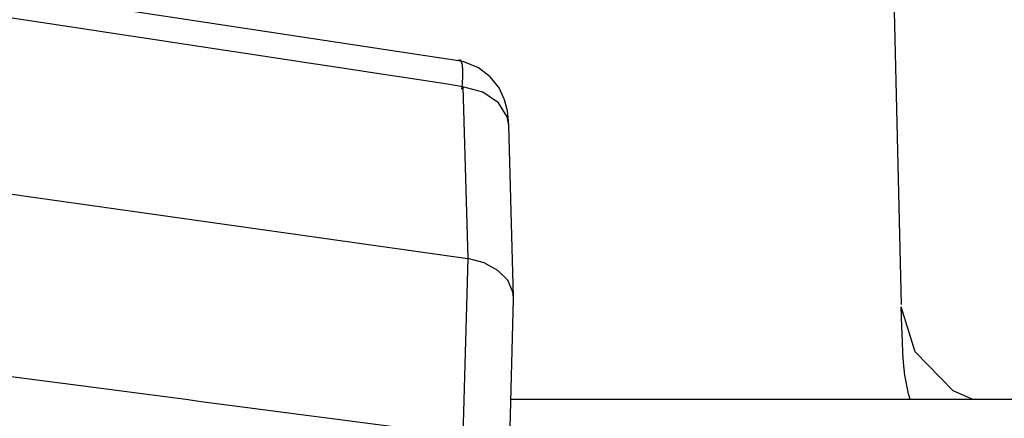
# Paper-space layout 'Sheet' of a CAD drawing. Header units: inches. Extents: x 0.2 to 10.8, y 0.2 to 8.3.
# Tile 485 of 545: x 7.3159 to 7.3504, y 6.5974 to 6.6114. Entities that reach past the tile are written whole.
import ezdxf

# ---------------------------------------------------------------- set-up
doc = ezdxf.new("R2010")
doc.units = ezdxf.units.IN
doc.header["$MEASUREMENT"] = 0
doc.layers.get('0').update_dxf_attribs({"lineweight": 5})

psp = doc.layouts.new('Sheet')

# ---------------------------------------------------------------- linework, layer by layer
at = {"color": 0, "linetype": 'ByBlock', "lineweight": -3}
for p, q in [((7.345891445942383, 6.638006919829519), (7.346794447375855, 6.601426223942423)), ((7.331262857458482, 6.60997921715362), (7.29672677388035, 6.615223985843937)), ((7.331420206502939, 6.609071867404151), (7.331591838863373, 6.603039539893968)), ((7.296907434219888, 6.60794465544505), (7.331591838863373, 6.603039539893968)), ((7.33319896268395, 6.601681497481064), (7.333027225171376, 6.607717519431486)), ((7.331591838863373, 6.603039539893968), (7.331420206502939, 6.596837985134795)), ((7.333027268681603, 6.595420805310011), (7.333198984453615, 6.601625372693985)), ((7.333198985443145, 6.60162540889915), (7.333198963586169, 6.601681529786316)), ((7.333101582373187, 6.598105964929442), (7.35807224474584, 6.598105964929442))]:
    psp.add_line(p, q, dxfattribs=at)
for points in [[(7.333027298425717, 6.607714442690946), (7.333020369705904, 6.607872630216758), (7.332982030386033, 6.60822102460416), (7.332882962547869, 6.608614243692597), (7.332687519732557, 6.60902893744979), (7.332379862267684, 6.609417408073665), (7.331963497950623, 6.609734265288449), (7.331453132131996, 6.609940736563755), (7.331262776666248, 6.609979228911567)], [(7.333027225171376, 6.607717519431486), (7.332976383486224, 6.608010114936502), (7.332668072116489, 6.608503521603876), (7.332123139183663, 6.608875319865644), (7.331420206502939, 6.609071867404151)], [(7.333198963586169, 6.601681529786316), (7.33317719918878, 6.601863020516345), (7.332993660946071, 6.6022777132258), (7.332649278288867, 6.602627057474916), (7.332162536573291, 6.602892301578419), (7.331591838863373, 6.603039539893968)], [(7.347103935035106, 6.598105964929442), (7.347043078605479, 6.598293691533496), (7.346916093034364, 6.598951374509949), (7.346869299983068, 6.599395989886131), (7.346848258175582, 6.599738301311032), (7.34683135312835, 6.600132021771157), (7.346814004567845, 6.600653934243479), (7.346795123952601, 6.601352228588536)], [(7.349277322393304, 6.598105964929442), (7.348616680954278, 6.598403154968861), (7.347278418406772, 6.59976254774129), (7.34679536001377, 6.601352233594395)]]:
    psp.add_lwpolyline(points, dxfattribs=at)
for points in [[(7.331420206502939, 6.609071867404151), (7.319906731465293, 6.610828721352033), (7.308392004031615, 6.612577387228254), (7.296876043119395, 6.614317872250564)], [(7.296876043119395, 6.601349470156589), (7.308389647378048, 6.599837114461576), (7.319904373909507, 6.59833327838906), (7.331420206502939, 6.596837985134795)]]:
    psp.add_open_spline(points, degree=3, dxfattribs=at)
psp.add_open_spline([(7.331281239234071, 6.610028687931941), (7.331365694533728, 6.610040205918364), (7.331431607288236, 6.609495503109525), (7.3313986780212, 6.609251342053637), (7.331376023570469, 6.608979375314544)], degree=3, knots=[0, 0, 0, 0, 0.237995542, 1, 1, 1, 1], dxfattribs=at)

doc.saveas('drawing.dxf')
